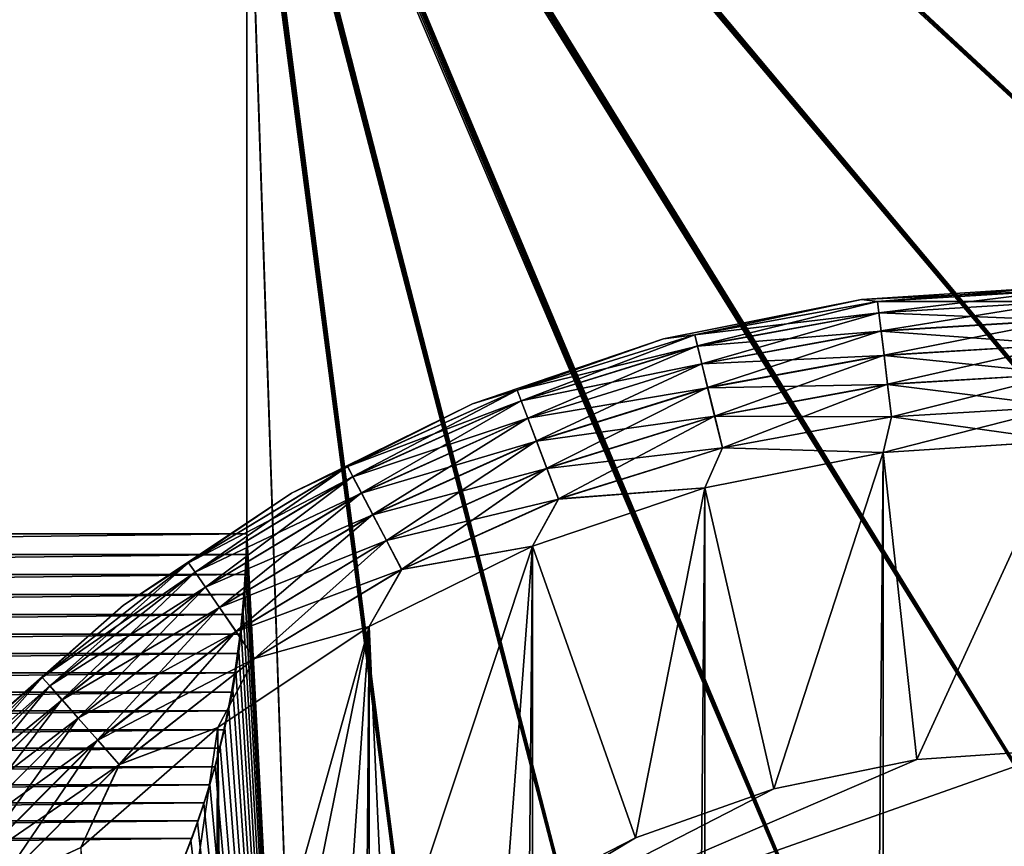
# Model space of a CAD drawing. Header units: metres. Extents: x -205 to 205, y -104 to 104.
# Tile 370 of 656: x -192.36 to -185.98, y 61.02 to 66.37. Entities that reach past the tile are written whole.
import ezdxf

# ---------------------------------------------------------------- set-up
doc = ezdxf.new("R2010")
doc.units = ezdxf.units.M
doc.layers.add('solid_01_2-CONSUMER_EHM_BOX_SW0001', color=7, linetype='CONTINUOUS')

msp = doc.modelspace()

# ---------------------------------------------------------------- linework, layer by layer
at = {"layer": 'solid_01_2-CONSUMER_EHM_BOX_SW0001'}
for points in [[(-200.010849, -74.958488), (-200.010773, 75.041512), (-0.010778, 75.04142)], [(-0.010849, -74.95858), (-200.010849, -74.958488), (-0.010778, 75.04142)], [(-172.720612, 62.028595, 1.5), (-193.900757, 73.017731, 1.5), (-193.7957, 72.961517, 1.5)], [(-172.720612, 62.028595, 1.5), (-171.380234, 66.541504, 1.5), (-193.900757, 73.017731, 1.5)], [(-172.720612, 62.028595, 1.5), (-193.7957, 72.961517, 1.5), (-193.691803, 72.902733, 1.5)], [(-174.780563, 62.172333, 1.5), (-193.691803, 72.902733, 1.5), (-193.589203, 72.841545, 1.5)], [(-174.780563, 62.172333, 1.5), (-172.720612, 62.028595, 1.5), (-193.691803, 72.902733, 1.5)], [(-174.780563, 62.172333, 1.5), (-193.589203, 72.841545, 1.5), (-193.488007, 72.778145, 1.5)], [(-176.843536, 62.080746, 1.5), (-193.488007, 72.778145, 1.5), (-193.388336, 72.712708, 1.5)], [(-176.843536, 62.080746, 1.5), (-174.780563, 62.172333, 1.5), (-193.488007, 72.778145, 1.5)], [(-176.843536, 62.080746, 1.5), (-193.388336, 72.712708, 1.5), (-193.290314, 72.645401, 1.5)], [(-176.843536, 62.080746, 1.5), (-193.290314, 72.645401, 1.5), (-193.194061, 72.576416, 1.5)], [(-176.843536, 62.080746, 1.5), (-193.194061, 72.576416, 1.5), (-193.099701, 72.50592, 1.5)], [(-178.890884, 61.752747, 1.5), (-193.099701, 72.50592, 1.5), (-193.00737, 72.434097, 1.5)], [(-178.890884, 61.752747, 1.5), (-176.843536, 62.080746, 1.5), (-193.099701, 72.50592, 1.5)], [(-178.890884, 61.752747, 1.5), (-193.00737, 72.434097, 1.5), (-192.91716, 72.361122, 1.5)], [(-178.890884, 61.752747, 1.5), (-192.91716, 72.361122, 1.5), (-192.829208, 72.287178, 1.5)], [(-178.890884, 61.752747, 1.5), (-192.829208, 72.287178, 1.5), (-192.743393, 72.211899, 1.5)], [(-178.890884, 61.752747, 1.5), (-192.743393, 72.211899, 1.5), (-192.659515, 72.134872, 1.5)], [(-180.879166, 61.198059, 1.5), (-192.659515, 72.134872, 1.5), (-192.564102, 72.042969, 1.5)], [(-180.879166, 61.198059, 1.5), (-178.890884, 61.752747, 1.5), (-192.659515, 72.134872, 1.5)], [(-180.879166, 61.198059, 1.5), (-192.564102, 72.042969, 1.5), (-192.471313, 71.949013, 1.5)], [(-180.879166, 61.198059, 1.5), (-192.471313, 71.949013, 1.5), (-192.381165, 71.853188, 1.5)], [(-180.879166, 61.198059, 1.5), (-192.381165, 71.853188, 1.5), (-192.293655, 71.755669, 1.5)], [(-180.879166, 61.198059, 1.5), (-192.293655, 71.755669, 1.5), (-192.208755, 71.656624, 1.5)], [(-182.791824, 60.41951, 1.5), (-192.208755, 71.656624, 1.5), (-192.126495, 71.556236, 1.5)], [(-182.791824, 60.41951, 1.5), (-180.879166, 61.198059, 1.5), (-192.208755, 71.656624, 1.5)], [(-182.791824, 60.41951, 1.5), (-192.126495, 71.556236, 1.5), (-192.046875, 71.454681, 1.5)], [(-182.791824, 60.41951, 1.5), (-192.046875, 71.454681, 1.5), (-191.969879, 71.352081, 1.5)], [(-182.791824, 60.41951, 1.5), (-191.969879, 71.352081, 1.5), (-191.895508, 71.247948, 1.5)], [(-182.791824, 60.41951, 1.5), (-191.895508, 71.247948, 1.5), (-191.823761, 71.142159, 1.5)], [(-182.791824, 60.41951, 1.5), (-191.823761, 71.142159, 1.5), (-191.754654, 71.034843, 1.5)], [(-184.602142, 59.428108, 1.5), (-191.754654, 71.034843, 1.5), (-191.688187, 70.926125, 1.5)], [(-184.602142, 59.428108, 1.5), (-182.791824, 60.41951, 1.5), (-191.754654, 71.034843, 1.5)], [(-184.602142, 59.428108, 1.5), (-191.688187, 70.926125, 1.5), (-191.624344, 70.816132, 1.5)], [(-184.602142, 59.428108, 1.5), (-191.624344, 70.816132, 1.5), (-191.563126, 70.704979, 1.5)], [(-184.602142, 59.428108, 1.5), (-191.563126, 70.704979, 1.5), (-191.504532, 70.592789, 1.5)], [(-184.602142, 59.428108, 1.5), (-191.504532, 70.592789, 1.5), (-191.448578, 70.479698, 1.5)], [(-184.602142, 59.428108, 1.5), (-191.448578, 70.479698, 1.5), (-191.395248, 70.365829, 1.5)], [(-184.602142, 59.428108, 1.5), (-191.395248, 70.365829, 1.5), (-191.344513, 70.251022, 1.5)], [(-186.298172, 58.231827, 1.5), (-191.344513, 70.251022, 1.5), (-191.296326, 70.134949, 1.5)], [(-186.298172, 58.231827, 1.5), (-184.602142, 59.428108, 1.5), (-191.344513, 70.251022, 1.5)], [(-186.298172, 58.231827, 1.5), (-191.296326, 70.134949, 1.5), (-191.250717, 70.017693, 1.5)], [(-186.298172, 58.231827, 1.5), (-191.250717, 70.017693, 1.5), (-191.207748, 69.899384, 1.5)], [(-186.298172, 58.231827, 1.5), (-191.207748, 69.899384, 1.5), (-191.167419, 69.780113, 1.5)], [(-186.298172, 58.231827, 1.5), (-191.167419, 69.780113, 1.5), (-191.129776, 69.660011, 1.5)], [(-186.298172, 58.231827, 1.5), (-191.129776, 69.660011, 1.5), (-191.094864, 69.539169, 1.5)], [(-186.298172, 58.231827, 1.5), (-191.094864, 69.539169, 1.5), (-191.062698, 69.417717, 1.5)], [(-187.836258, 56.858681, 1.5), (-191.062698, 69.417717, 1.5), (-191.03334, 69.295746, 1.5)], [(-187.836258, 56.858681, 1.5), (-186.298172, 58.231827, 1.5), (-191.062698, 69.417717, 1.5)], [(-187.836258, 56.858681, 1.5), (-191.03334, 69.295746, 1.5), (-191.006805, 69.173347, 1.5)], [(-187.836258, 56.858681, 1.5), (-191.006805, 69.173347, 1.5), (-190.983017, 69.050323, 1.5)], [(-187.836258, 56.858681, 1.5), (-190.983017, 69.050323, 1.5), (-190.96196, 68.926613, 1.5)], [(-187.836258, 56.858681, 1.5), (-190.96196, 68.926613, 1.5), (-190.943665, 68.802216, 1.5)], [(-189.208328, 55.319824, 1.5), (-190.943665, 68.802216, 1.5), (-190.928085, 68.677139, 1.5)], [(-189.208328, 55.319824, 1.5), (-187.836258, 56.858681, 1.5), (-190.943665, 68.802216, 1.5)], [(-189.208328, 55.319824, 1.5), (-190.928085, 68.677139, 1.5), (-190.915268, 68.551384, 1.5)], [(-189.208328, 55.319824, 1.5), (-190.915268, 68.551384, 1.5), (-190.905167, 68.424934, 1.5)], [(-189.208328, 55.319824, 1.5), (-190.905167, 68.424934, 1.5), (-190.897827, 68.297813, 1.5)], [(-189.208328, 55.319824, 1.5), (-190.897827, 68.297813, 1.5), (-190.893204, 68.169998, 1.5)], [(-190.403244, 53.62352, 1.5), (-190.893204, 68.169998, 1.5), (-190.891342, 68.041512, 1.5)], [(-190.403244, 53.62352, 1.5), (-189.208328, 55.319824, 1.5), (-190.893204, 68.169998, 1.5)], [(-190.891342, 63.041508, 1.571667), (-190.891342, 68.041512, 1.571667), (-202.130234, 63.041515, 1.571667)], [(-202.130234, 63.041515, 1.571667), (-190.891342, 68.041512, 1.571667), (-202.130234, 68.041512, 1.571667)], [(-190.403244, 53.62352, 1.5), (-190.891342, 68.041512, 1.5), (-190.891342, 63.041508, 1.5)], [(-190.891342, 63.041508, 1.571667), (-190.891342, 63.041508, 1.5), (-190.891342, 68.041512, 1.5)], [(-190.891342, 63.041508, 1.571667), (-190.891342, 68.041512, 1.5), (-190.891342, 68.041512, 1.571667)], [(-186.907669, 64.559944, 70), (-185.602402, 64.645401, 74), (-185.602402, 64.645401, 70)], [(-186.907669, 64.559944, 74), (-185.602402, 64.620331, 74.222519), (-185.602402, 64.645401, 74)], [(-186.907669, 64.559944, 70), (-186.907669, 64.559944, 74), (-185.602402, 64.645401, 74)], [(-186.907669, 64.559944, 70), (-185.602402, 64.645401, 70), (-186.804779, 64.547935, 69.778572)], [(-186.804779, 64.547935, 69.778572), (-185.602402, 64.645401, 70), (-185.602402, 64.620583, 69.778572)], [(-186.907669, 64.559944, 74), (-186.804749, 64.547691, 74.222519), (-185.602402, 64.620331, 74.222519)], [(-186.804779, 64.547935, 69.778572), (-185.602402, 64.620583, 69.778572), (-186.795883, 64.474655, 69.566925)], [(-186.804749, 64.547691, 74.222519), (-185.602402, 64.546272, 74.43409), (-185.602402, 64.620331, 74.222519)], [(-185.602402, 64.620583, 69.778572), (-185.602402, 64.546761, 69.566925), (-186.795883, 64.474655, 69.566925)], [(-186.907669, 64.559944, 74), (-188.190613, 64.304848, 74), (-187.989578, 64.33065, 74.222519)], [(-188.190613, 64.304848, 70), (-188.190613, 64.304848, 74), (-186.907669, 64.559944, 74)], [(-188.190613, 64.304848, 70), (-186.907669, 64.559944, 74), (-186.907669, 64.559944, 70)], [(-188.190613, 64.304848, 70), (-186.907669, 64.559944, 70), (-187.989639, 64.330887, 69.778572)], [(-186.907669, 64.559944, 70), (-186.804779, 64.547935, 69.778572), (-187.989639, 64.330887, 69.778572)], [(-187.989639, 64.330887, 69.778572), (-186.804779, 64.547935, 69.778572), (-187.971985, 64.259216, 69.566925)], [(-186.907669, 64.559944, 74), (-187.989578, 64.33065, 74.222519), (-186.804749, 64.547691, 74.222519)], [(-186.795837, 64.474174, 74.43409), (-186.804749, 64.547691, 74.222519), (-187.989578, 64.33065, 74.222519)], [(-186.804779, 64.547935, 69.778572), (-186.795883, 64.474655, 69.566925), (-187.971985, 64.259216, 69.566925)], [(-186.795837, 64.474174, 74.43409), (-185.602402, 64.546272, 74.43409), (-186.804749, 64.547691, 74.222519)], [(-186.795883, 64.474655, 69.566925), (-185.602402, 64.546761, 69.566925), (-186.78154, 64.356415, 69.377037)], [(-186.795837, 64.474174, 74.43409), (-185.602417, 64.426956, 74.62384), (-185.602402, 64.546272, 74.43409)], [(-185.602402, 64.546761, 69.566925), (-185.602417, 64.42765, 69.377037), (-186.78154, 64.356415, 69.377037)], [(-187.971863, 64.258743, 74.43409), (-186.795837, 64.474174, 74.43409), (-187.989578, 64.33065, 74.222519)], [(-187.971985, 64.259216, 69.566925), (-186.795883, 64.474655, 69.566925), (-187.943481, 64.14357, 69.377037)], [(-186.781464, 64.355721, 74.62384), (-186.795837, 64.474174, 74.43409), (-187.971863, 64.258743, 74.43409)], [(-186.795883, 64.474655, 69.566925), (-186.78154, 64.356415, 69.377037), (-187.943481, 64.14357, 69.377037)], [(-186.781464, 64.355721, 74.62384), (-185.602417, 64.426956, 74.62384), (-186.795837, 64.474174, 74.43409)], [(-186.78154, 64.356415, 69.377037), (-185.602417, 64.42765, 69.377037), (-186.762466, 64.199158, 69.218445)], [(-186.781464, 64.355721, 74.62384), (-185.602432, 64.268364, 74.782249), (-185.602417, 64.426956, 74.62384)], [(-185.602417, 64.42765, 69.377037), (-185.602432, 64.269241, 69.218445), (-186.762466, 64.199158, 69.218445)], [(-189.139694, 63.97261, 69.778572), (-187.989639, 64.330887, 69.778572), (-189.113525, 63.903584, 69.566925)], [(-188.190613, 64.304848, 70), (-187.989639, 64.330887, 69.778572), (-189.139694, 63.97261, 69.778572)], [(-188.190613, 64.304848, 74), (-189.139603, 63.972374, 74.222519), (-187.989578, 64.33065, 74.222519)], [(-187.971863, 64.258743, 74.43409), (-187.989578, 64.33065, 74.222519), (-189.139603, 63.972374, 74.222519)], [(-187.989639, 64.330887, 69.778572), (-187.971985, 64.259216, 69.566925), (-189.113525, 63.903584, 69.566925)], [(-187.943314, 64.142891, 74.62384), (-186.781464, 64.355721, 74.62384), (-187.971863, 64.258743, 74.43409)], [(-187.943481, 64.14357, 69.377037), (-186.78154, 64.356415, 69.377037), (-187.905579, 63.989758, 69.218445)], [(-186.76236, 64.198288, 74.782249), (-186.781464, 64.355721, 74.62384), (-187.943314, 64.142891, 74.62384)], [(-186.78154, 64.356415, 69.377037), (-186.762466, 64.199158, 69.218445), (-187.905579, 63.989758, 69.218445)], [(-186.76236, 64.198288, 74.782249), (-185.602432, 64.268364, 74.782249), (-186.781464, 64.355721, 74.62384)], [(-188.190613, 64.304848, 74), (-189.429291, 63.884472, 74), (-189.139603, 63.972374, 74.222519)], [(-189.429291, 63.884472, 70), (-189.429291, 63.884472, 74), (-188.190613, 64.304848, 74)], [(-189.429291, 63.884472, 70), (-188.190613, 64.304848, 74), (-188.190613, 64.304848, 70)], [(-189.429291, 63.884472, 70), (-188.190613, 64.304848, 70), (-189.139694, 63.97261, 69.778572)], [(-189.113358, 63.90313, 74.43409), (-187.971863, 64.258743, 74.43409), (-189.139603, 63.972374, 74.222519)], [(-189.113525, 63.903584, 69.566925), (-187.971985, 64.259216, 69.566925), (-189.071304, 63.792213, 69.377037)], [(-187.943314, 64.142891, 74.62384), (-187.971863, 64.258743, 74.43409), (-189.113358, 63.90313, 74.43409)], [(-187.971985, 64.259216, 69.566925), (-187.943481, 64.14357, 69.377037), (-189.071304, 63.792213, 69.377037)], [(-186.762466, 64.199158, 69.218445), (-185.602432, 64.269241, 69.218445), (-186.739594, 64.010788, 69.099129)], [(-186.76236, 64.198288, 74.782249), (-185.602448, 64.078476, 74.90136), (-185.602432, 64.268364, 74.782249)], [(-185.602432, 64.269241, 69.218445), (-185.602448, 64.079491, 69.099129), (-186.739594, 64.010788, 69.099129)], [(-187.90538, 63.988907, 74.782249), (-186.76236, 64.198288, 74.782249), (-187.943314, 64.142891, 74.62384)], [(-187.905579, 63.989758, 69.218445), (-186.762466, 64.199158, 69.218445), (-187.860184, 63.805511, 69.099129)], [(-186.739471, 64.009781, 74.90136), (-186.76236, 64.198288, 74.782249), (-187.90538, 63.988907, 74.782249)], [(-186.762466, 64.199158, 69.218445), (-186.739594, 64.010788, 69.099129), (-187.860184, 63.805511, 69.099129)], [(-186.739471, 64.009781, 74.90136), (-185.602448, 64.078476, 74.90136), (-186.76236, 64.198288, 74.782249)], [(-189.071045, 63.791561, 74.62384), (-187.943314, 64.142891, 74.62384), (-189.113358, 63.90313, 74.43409)], [(-189.071304, 63.792213, 69.377037), (-187.943481, 64.14357, 69.377037), (-189.015137, 63.644096, 69.218445)], [(-187.90538, 63.988907, 74.782249), (-187.943314, 64.142891, 74.62384), (-189.071045, 63.791561, 74.62384)], [(-187.943481, 64.14357, 69.377037), (-187.905579, 63.989758, 69.218445), (-189.015137, 63.644096, 69.218445)], [(-186.739594, 64.010788, 69.099129), (-185.602448, 64.079491, 69.099129), (-186.714111, 63.800762, 69.02507)], [(-186.739471, 64.009781, 74.90136), (-185.602463, 63.866829, 74.975174), (-185.602448, 64.078476, 74.90136)], [(-185.602448, 64.079491, 69.099129), (-185.602463, 63.867924, 69.02507), (-186.714111, 63.800762, 69.02507)], [(-187.85994, 63.804531, 74.90136), (-186.739471, 64.009781, 74.90136), (-187.90538, 63.988907, 74.782249)], [(-187.860184, 63.805511, 69.099129), (-186.739594, 64.010788, 69.099129), (-187.80957, 63.60009, 69.02507)], [(-186.713989, 63.799675, 74.975174), (-186.739471, 64.009781, 74.90136), (-187.85994, 63.804531, 74.90136)], [(-186.739594, 64.010788, 69.099129), (-186.714111, 63.800762, 69.02507), (-187.80957, 63.60009, 69.02507)], [(-186.713989, 63.799675, 74.975174), (-185.602463, 63.866829, 74.975174), (-186.739471, 64.009781, 74.90136)], [(-190.238174, 63.478317, 69.778572), (-189.139694, 63.97261, 69.778572), (-190.203888, 63.412949, 69.566925)], [(-189.429291, 63.884472, 70), (-189.139694, 63.97261, 69.778572), (-190.238174, 63.478317, 69.778572)], [(-189.429291, 63.884472, 74), (-190.238068, 63.478096, 74.222519), (-189.139603, 63.972374, 74.222519)], [(-189.113358, 63.90313, 74.43409), (-189.139603, 63.972374, 74.222519), (-190.238068, 63.478096, 74.222519)], [(-189.139694, 63.97261, 69.778572), (-189.113525, 63.903584, 69.566925), (-190.203888, 63.412949, 69.566925)], [(-189.014816, 63.643272, 74.782249), (-187.90538, 63.988907, 74.782249), (-189.071045, 63.791561, 74.62384)], [(-189.015137, 63.644096, 69.218445), (-187.905579, 63.989758, 69.218445), (-188.947861, 63.466667, 69.099129)], [(-187.85994, 63.804531, 74.90136), (-187.90538, 63.988907, 74.782249), (-189.014816, 63.643272, 74.782249)], [(-187.905579, 63.989758, 69.218445), (-187.860184, 63.805511, 69.099129), (-188.947861, 63.466667, 69.099129)], [(-189.429291, 63.884472, 74), (-190.602493, 63.306015, 74), (-190.238068, 63.478096, 74.222519)], [(-190.602493, 63.306015, 70), (-190.602493, 63.306015, 74), (-189.429291, 63.884472, 74)], [(-190.602493, 63.306015, 70), (-189.429291, 63.884472, 74), (-189.429291, 63.884472, 70)], [(-190.602493, 63.306015, 70), (-189.429291, 63.884472, 70), (-190.238174, 63.478317, 69.778572)], [(-190.203659, 63.412518, 74.43409), (-189.113358, 63.90313, 74.43409), (-190.238068, 63.478096, 74.222519)], [(-190.203888, 63.412949, 69.566925), (-189.113525, 63.903584, 69.566925), (-190.148529, 63.307484, 69.377037)], [(-189.071045, 63.791561, 74.62384), (-189.113358, 63.90313, 74.43409), (-190.203659, 63.412518, 74.43409)], [(-189.113525, 63.903584, 69.566925), (-189.071304, 63.792213, 69.377037), (-190.148529, 63.307484, 69.377037)], [(-185.602463, 63.867924, 69.02507), (-185.602478, 63.645401, 69), (-186.76796, 63.569702, 69)], [(-186.714111, 63.800762, 69.02507), (-185.602463, 63.867924, 69.02507), (-186.76796, 63.569702, 69)], [(-186.713989, 63.799675, 74.975174), (-185.602478, 63.645401, 75), (-185.602463, 63.866829, 74.975174)], [(-188.947495, 63.465721, 74.90136), (-187.85994, 63.804531, 74.90136), (-189.014816, 63.643272, 74.782249)], [(-188.947861, 63.466667, 69.099129), (-187.860184, 63.805511, 69.099129), (-188.872849, 63.268845, 69.02507)], [(-187.809311, 63.59903, 74.975174), (-187.85994, 63.804531, 74.90136), (-188.947495, 63.465721, 74.90136)], [(-187.860184, 63.805511, 69.099129), (-187.80957, 63.60009, 69.02507), (-188.872849, 63.268845, 69.02507)], [(-187.809311, 63.59903, 74.975174), (-186.713989, 63.799675, 74.975174), (-187.85994, 63.804531, 74.90136)], [(-187.80957, 63.60009, 69.02507), (-186.714111, 63.800762, 69.02507), (-186.76796, 63.569702, 69)], [(-187.809311, 63.59903, 74.975174), (-186.76796, 63.569702, 75), (-186.713989, 63.799675, 74.975174)], [(-186.713989, 63.799675, 74.975174), (-186.76796, 63.569702, 75), (-185.602478, 63.645401, 75)], [(-190.148209, 63.306862, 74.62384), (-189.071045, 63.791561, 74.62384), (-190.203659, 63.412518, 74.43409)], [(-190.148529, 63.307484, 69.377037), (-189.071304, 63.792213, 69.377037), (-190.074936, 63.16721, 69.218445)], [(-189.014816, 63.643272, 74.782249), (-189.071045, 63.791561, 74.62384), (-190.148209, 63.306862, 74.62384)], [(-189.071304, 63.792213, 69.377037), (-189.015137, 63.644096, 69.218445), (-190.074936, 63.16721, 69.218445)], [(-190.074524, 63.166435, 74.782249), (-189.014816, 63.643272, 74.782249), (-190.148209, 63.306862, 74.62384)], [(-190.074936, 63.16721, 69.218445), (-189.015137, 63.644096, 69.218445), (-189.986755, 62.999184, 69.099129)], [(-188.947495, 63.465721, 74.90136), (-189.014816, 63.643272, 74.782249), (-190.074524, 63.166435, 74.782249)], [(-189.015137, 63.644096, 69.218445), (-188.947861, 63.466667, 69.099129), (-189.986755, 62.999184, 69.099129)], [(-186.781616, -63.469616, 75), (-185.602478, 63.645401, 75), (-186.76796, 63.569702, 75)], [(-186.781616, -63.469616, 75), (-185.61615, -63.545567, 75), (-185.602478, 63.645401, 75)], [(-186.549149, 61.581181, 69), (-186.76796, 63.569702, 69), (-185.602478, 63.645401, 69)], [(-185.602615, 61.645401, 69), (-186.549149, 61.581181, 69), (-185.602478, 63.645401, 69)], [(-188.872467, 63.267822, 74.975174), (-187.809311, 63.59903, 74.975174), (-188.947495, 63.465721, 74.90136)], [(-188.872849, 63.268845, 69.02507), (-187.80957, 63.60009, 69.02507), (-187.922989, 63.341278, 69)], [(-188.872467, 63.267822, 74.975174), (-187.922989, 63.341274, 75), (-187.809311, 63.59903, 74.975174)], [(-187.936584, -63.24094, 75), (-186.76796, 63.569702, 75), (-187.922989, 63.341274, 75)], [(-187.936584, -63.24094, 75), (-186.781616, -63.469616, 75), (-186.76796, 63.569702, 75)], [(-187.80957, 63.60009, 69.02507), (-186.76796, 63.569702, 69), (-187.922989, 63.341278, 69)], [(-187.809311, 63.59903, 74.975174), (-187.922989, 63.341274, 75), (-186.76796, 63.569702, 75)], [(-187.477676, 61.389736, 69), (-187.922989, 63.341278, 69), (-186.76796, 63.569702, 69)], [(-186.549149, 61.581181, 69), (-187.477676, 61.389736, 69), (-186.76796, 63.569702, 69)], [(-191.269073, 62.855217, 69.778572), (-190.238174, 63.478317, 69.778572), (-191.227142, 62.794464, 69.566925)], [(-190.602493, 63.306015, 70), (-190.238174, 63.478317, 69.778572), (-191.269073, 62.855217, 69.778572)], [(-190.602493, 63.306015, 74), (-191.268936, 62.855015, 74.222519), (-190.238068, 63.478096, 74.222519)], [(-190.203659, 63.412518, 74.43409), (-190.238068, 63.478096, 74.222519), (-191.268936, 62.855015, 74.222519)], [(-190.238174, 63.478317, 69.778572), (-190.203888, 63.412949, 69.566925), (-191.227142, 62.794464, 69.566925)], [(-189.986282, 62.998291, 74.90136), (-188.947495, 63.465721, 74.90136), (-190.074524, 63.166435, 74.782249)], [(-189.986755, 62.999184, 69.099129), (-188.947861, 63.466667, 69.099129), (-189.888458, 62.811848, 69.02507)], [(-188.872467, 63.267822, 74.975174), (-188.947495, 63.465721, 74.90136), (-189.986282, 62.998291, 74.90136)], [(-188.947861, 63.466667, 69.099129), (-188.872849, 63.268845, 69.02507), (-189.888458, 62.811848, 69.02507)], [(-191.226868, 62.794064, 74.43409), (-190.203659, 63.412518, 74.43409), (-191.268936, 62.855015, 74.222519)], [(-191.227142, 62.794464, 69.566925), (-190.203888, 63.412949, 69.566925), (-191.1595, 62.696438, 69.377037)], [(-190.148209, 63.306862, 74.62384), (-190.203659, 63.412518, 74.43409), (-191.226868, 62.794064, 74.43409)], [(-190.203888, 63.412949, 69.566925), (-190.148529, 63.307484, 69.377037), (-191.1595, 62.696438, 69.377037)], [(-190.602493, 63.306015, 74), (-191.69017, 62.579372, 74), (-191.268936, 62.855015, 74.222519)], [(-191.69017, 62.579372, 70), (-191.69017, 62.579372, 74), (-190.602493, 63.306015, 74)], [(-191.69017, 62.579372, 70), (-190.602493, 63.306015, 74), (-190.602493, 63.306015, 70)], [(-191.69017, 62.579372, 70), (-190.602493, 63.306015, 70), (-191.269073, 62.855217, 69.778572)], [(-191.159103, 62.695862, 74.62384), (-190.148209, 63.306862, 74.62384), (-191.226868, 62.794064, 74.43409)], [(-191.1595, 62.696438, 69.377037), (-190.148529, 63.307484, 69.377037), (-191.069519, 62.566059, 69.218445)], [(-190.074524, 63.166435, 74.782249), (-190.148209, 63.306862, 74.62384), (-191.159103, 62.695862, 74.62384)], [(-190.148529, 63.307484, 69.377037), (-190.074936, 63.16721, 69.218445), (-191.069519, 62.566059, 69.218445)], [(-189.054794, -62.862228, 75), (-187.922989, 63.341274, 75), (-189.041275, 62.962803, 75)], [(-189.054794, -62.862228, 75), (-187.936584, -63.24094, 75), (-187.922989, 63.341274, 75)], [(-188.872467, 63.267822, 74.975174), (-189.041275, 62.962803, 75), (-187.922989, 63.341274, 75)], [(-188.372849, 61.074131, 69), (-189.04126, 62.962803, 69), (-187.922989, 63.341278, 69)], [(-188.872849, 63.268845, 69.02507), (-187.922989, 63.341278, 69), (-189.04126, 62.962803, 69)], [(-187.477676, 61.389736, 69), (-188.372849, 61.074131, 69), (-187.922989, 63.341278, 69)], [(-189.887939, 62.810879, 74.975174), (-188.872467, 63.267822, 74.975174), (-189.986282, 62.998291, 74.90136)], [(-189.888458, 62.811848, 69.02507), (-188.872849, 63.268845, 69.02507), (-189.04126, 62.962803, 69)], [(-189.887939, 62.810879, 74.975174), (-189.041275, 62.962803, 75), (-188.872467, 63.267822, 74.975174)], [(-191.069016, 62.565338, 74.782249), (-190.074524, 63.166435, 74.782249), (-191.159103, 62.695862, 74.62384)], [(-191.069519, 62.566059, 69.218445), (-190.074936, 63.16721, 69.218445), (-190.961731, 62.409889, 69.099129)], [(-189.986282, 62.998291, 74.90136), (-190.074524, 63.166435, 74.782249), (-191.069016, 62.565338, 74.782249)], [(-190.074936, 63.16721, 69.218445), (-189.986755, 62.999184, 69.099129), (-190.961731, 62.409889, 69.099129)], [(-190.891342, 63.041508, 1.571667), (-202.130234, 63.041515, 1.571667), (-202.126373, 62.909405, 1.571667)], [(-190.891342, 63.041508, 1.571667), (-202.126373, 62.909405, 1.571667), (-190.895203, 62.909401, 1.571667)], [(-190.895203, 62.909401, 1.571667), (-190.893051, 62.913189, 1.5), (-190.891342, 63.041508, 1.5)], [(-190.891342, 63.041508, 1.571667), (-190.895203, 62.909401, 1.571667), (-190.891342, 63.041508, 1.5)], [(-190.403244, 53.62352, 1.5), (-190.891342, 63.041508, 1.5), (-190.893051, 62.913189, 1.5)], [(-190.961166, 62.409054, 74.90136), (-189.986282, 62.998291, 74.90136), (-191.069016, 62.565338, 74.782249)], [(-190.961731, 62.409889, 69.099129), (-189.986755, 62.999184, 69.099129), (-190.841568, 62.235764, 69.02507)], [(-189.887939, 62.810879, 74.975174), (-189.986282, 62.998291, 74.90136), (-190.961166, 62.409054, 74.90136)], [(-189.986755, 62.999184, 69.099129), (-189.888458, 62.811848, 69.02507), (-190.841568, 62.235764, 69.02507)], [(-190.895203, 62.909401, 1.571667), (-202.126373, 62.909405, 1.571667), (-202.120041, 62.778473, 1.571667)], [(-190.895203, 62.909401, 1.571667), (-202.120041, 62.778473, 1.571667), (-190.90152, 62.778469, 1.571667)], [(-190.895203, 62.909401, 1.571667), (-190.90152, 62.778469, 1.571667), (-190.897552, 62.785469, 1.5)], [(-190.403244, 53.62352, 1.5), (-190.893051, 62.913189, 1.5), (-190.897552, 62.785469, 1.5)], [(-190.895203, 62.909401, 1.571667), (-190.897552, 62.785469, 1.5), (-190.893051, 62.913189, 1.5)], [(-190.112442, -62.34119, 75), (-189.041275, 62.962803, 75), (-190.09903, 62.441994, 75)], [(-190.112442, -62.34119, 75), (-189.054794, -62.862228, 75), (-189.041275, 62.962803, 75)], [(-189.887939, 62.810879, 74.975174), (-190.09903, 62.441994, 75), (-189.041275, 62.962803, 75)], [(-190.09903, 62.441994, 69), (-189.04126, 62.962803, 69), (-189.993652, 60.097301, 69)], [(-189.888458, 62.811848, 69.02507), (-189.04126, 62.962803, 69), (-190.09903, 62.441994, 69)], [(-189.216141, 60.640907, 69), (-189.993652, 60.097301, 69), (-189.04126, 62.962803, 69)], [(-188.372849, 61.074131, 69), (-189.216141, 60.640907, 69), (-189.04126, 62.962803, 69)], [(-192.217346, 62.112404, 69.778572), (-191.269073, 62.855217, 69.778572), (-192.168396, 62.057148, 69.566925)], [(-191.69017, 62.579372, 70), (-191.269073, 62.855217, 69.778572), (-192.217346, 62.112404, 69.778572)], [(-191.69017, 62.579372, 74), (-192.217178, 62.112217, 74.222519), (-191.268936, 62.855015, 74.222519)], [(-191.226868, 62.794064, 74.43409), (-191.268936, 62.855015, 74.222519), (-192.217178, 62.112217, 74.222519)], [(-191.269073, 62.855217, 69.778572), (-191.227142, 62.794464, 69.566925), (-192.168396, 62.057148, 69.566925)], [(-190.90152, 62.778469, 1.571667), (-202.120041, 62.778473, 1.571667), (-202.111267, 62.648724, 1.571667)], [(-190.90152, 62.778469, 1.571667), (-202.111267, 62.648724, 1.571667), (-190.910294, 62.648716, 1.571667)], [(-192.168076, 62.056782, 74.43409), (-191.226868, 62.794064, 74.43409), (-192.217178, 62.112217, 74.222519)], [(-192.168396, 62.057148, 69.566925), (-191.227142, 62.794464, 69.566925), (-192.089432, 61.967987, 69.377037)], [(-191.159103, 62.695862, 74.62384), (-191.226868, 62.794064, 74.43409), (-192.168076, 62.056782, 74.43409)], [(-191.227142, 62.794464, 69.566925), (-191.1595, 62.696438, 69.377037), (-192.089432, 61.967987, 69.377037)], [(-190.840942, 62.234863, 74.975174), (-189.887939, 62.810879, 74.975174), (-190.961166, 62.409054, 74.90136)], [(-190.90152, 62.778469, 1.571667), (-190.910294, 62.648716, 1.571667), (-190.904831, 62.658348, 1.5)], [(-190.403244, 53.62352, 1.5), (-190.897552, 62.785469, 1.5), (-190.904831, 62.658348, 1.5)], [(-190.90152, 62.778469, 1.571667), (-190.904831, 62.658348, 1.5), (-190.897552, 62.785469, 1.5)], [(-190.841568, 62.235764, 69.02507), (-189.888458, 62.811848, 69.02507), (-190.09903, 62.441994, 69)], [(-190.840942, 62.234863, 74.975174), (-190.09903, 62.441994, 75), (-189.887939, 62.810879, 74.975174)], [(-192.088959, 61.967464, 74.62384), (-191.159103, 62.695862, 74.62384), (-192.168076, 62.056782, 74.43409)], [(-192.089432, 61.967987, 69.377037), (-191.1595, 62.696438, 69.377037), (-191.98439, 61.849407, 69.218445)], [(-191.069016, 62.565338, 74.782249), (-191.159103, 62.695862, 74.62384), (-192.088959, 61.967464, 74.62384)], [(-191.1595, 62.696438, 69.377037), (-191.069519, 62.566059, 69.218445), (-191.98439, 61.849407, 69.218445)], [(-190.403244, 53.62352, 1.5), (-190.904831, 62.658348, 1.5), (-190.914902, 62.531826, 1.5)], [(-190.910294, 62.648716, 1.571667), (-190.914902, 62.531826, 1.5), (-190.904831, 62.658348, 1.5)], [(-190.910294, 62.648716, 1.571667), (-202.111267, 62.648724, 1.571667), (-202.100037, 62.520149, 1.571667)], [(-190.910294, 62.648716, 1.571667), (-202.100037, 62.520149, 1.571667), (-190.921524, 62.520145, 1.571667)], [(-190.910294, 62.648716, 1.571667), (-190.921524, 62.520145, 1.571667), (-190.914902, 62.531826, 1.5)], [(-191.69017, 62.579372, 74), (-192.673676, 61.716976, 74), (-192.217178, 62.112217, 74.222519)], [(-192.673676, 61.716976, 70), (-192.673676, 61.716976, 74), (-191.69017, 62.579372, 74)], [(-192.673676, 61.716976, 70), (-191.69017, 62.579372, 74), (-191.69017, 62.579372, 70)], [(-192.673676, 61.716976, 70), (-191.69017, 62.579372, 70), (-192.217346, 62.112404, 69.778572)], [(-191.98381, 61.848751, 74.782249), (-191.069016, 62.565338, 74.782249), (-192.088959, 61.967464, 74.62384)], [(-191.98439, 61.849407, 69.218445), (-191.069519, 62.566059, 69.218445), (-191.858566, 61.707367, 69.099129)], [(-190.961166, 62.409054, 74.90136), (-191.069016, 62.565338, 74.782249), (-191.98381, 61.848751, 74.782249)], [(-191.069519, 62.566059, 69.218445), (-190.961731, 62.409889, 69.099129), (-191.858566, 61.707367, 69.099129)], [(-190.403244, 53.62352, 1.5), (-190.914902, 62.531826, 1.5), (-190.927765, 62.405903, 1.5)], [(-190.921524, 62.520145, 1.571667), (-190.927765, 62.405903, 1.5), (-190.914902, 62.531826, 1.5)], [(-190.921524, 62.520145, 1.571667), (-202.100037, 62.520149, 1.571667), (-202.086349, 62.392757, 1.571667)], [(-190.921524, 62.520145, 1.571667), (-202.086349, 62.392757, 1.571667), (-190.935211, 62.392754, 1.571667)], [(-190.921524, 62.520145, 1.571667), (-190.935211, 62.392754, 1.571667), (-190.927765, 62.405903, 1.5)], [(-191.857895, 61.706608, 74.90136), (-190.961166, 62.409054, 74.90136), (-191.98381, 61.848751, 74.782249)], [(-191.858566, 61.707367, 69.099129), (-190.961731, 62.409889, 69.099129), (-191.718292, 61.548996, 69.02507)], [(-190.840942, 62.234863, 74.975174), (-190.961166, 62.409054, 74.90136), (-191.857895, 61.706608, 74.90136)], [(-190.961731, 62.409889, 69.099129), (-190.841568, 62.235764, 69.02507), (-191.718292, 61.548996, 69.02507)], [(-191.092758, -61.686474, 75), (-190.09903, 62.441994, 75), (-191.079498, 61.787487, 75)], [(-191.092758, -61.686474, 75), (-190.112442, -62.34119, 75), (-190.09903, 62.441994, 75)], [(-190.840942, 62.234863, 74.975174), (-191.079498, 61.787487, 75), (-190.09903, 62.441994, 75)], [(-191.054382, 59.03672, 69), (-191.079483, 61.787487, 69), (-190.09903, 62.441994, 69)], [(-190.841568, 62.235764, 69.02507), (-190.09903, 62.441994, 69), (-191.079483, 61.787487, 69)], [(-190.834854, 58.817146, 69), (-191.054382, 59.03672, 69), (-190.09903, 62.441994, 69)], [(-190.403244, 53.62352, 1.5), (-190.927765, 62.405903, 1.5), (-190.943405, 62.280579, 1.5)], [(-190.935211, 62.392754, 1.571667), (-190.943405, 62.280579, 1.5), (-190.927765, 62.405903, 1.5)], [(-190.310959, 59.35392, 69), (-190.834854, 58.817146, 69), (-190.09903, 62.441994, 69)], [(-190.310959, 59.35392, 69), (-190.09903, 62.441994, 69), (-189.993652, 60.097301, 69)], [(-190.935211, 62.392754, 1.571667), (-202.086349, 62.392757, 1.571667), (-202.070221, 62.266544, 1.571667)], [(-190.935211, 62.392754, 1.571667), (-202.070221, 62.266544, 1.571667), (-190.951355, 62.266537, 1.571667)], [(-190.935211, 62.392754, 1.571667), (-190.951355, 62.266537, 1.571667), (-190.943405, 62.280579, 1.5)], [(-190.403244, 53.62352, 1.5), (-190.943405, 62.280579, 1.5), (-190.961838, 62.155849, 1.5)], [(-190.951355, 62.266537, 1.571667), (-190.961838, 62.155849, 1.5), (-190.943405, 62.280579, 1.5)], [(-190.951355, 62.266537, 1.571667), (-202.070221, 62.266544, 1.571667), (-202.05162, 62.14151, 1.571667)], [(-190.951355, 62.266537, 1.571667), (-202.05162, 62.14151, 1.571667), (-190.969955, 62.141502, 1.571667)], [(-191.71756, 61.54818, 74.975174), (-190.840942, 62.234863, 74.975174), (-191.857895, 61.706608, 74.90136)], [(-191.718292, 61.548996, 69.02507), (-190.841568, 62.235764, 69.02507), (-191.079483, 61.787487, 69)], [(-191.71756, 61.54818, 74.975174), (-191.079498, 61.787487, 75), (-190.840942, 62.234863, 74.975174)], [(-190.951355, 62.266537, 1.571667), (-190.969955, 62.141502, 1.571667), (-190.961838, 62.155849, 1.5)], [(-190.969955, 62.141502, 1.571667), (-202.05162, 62.14151, 1.571667), (-202.030563, 62.017651, 1.571667)], [(-190.969955, 62.141502, 1.571667), (-202.030563, 62.017651, 1.571667), (-190.991013, 62.017647, 1.571667)], [(-190.969955, 62.141502, 1.571667), (-190.991013, 62.017647, 1.571667), (-190.983063, 62.031723, 1.5)], [(-190.403244, 53.62352, 1.5), (-190.961838, 62.155849, 1.5), (-190.983063, 62.031723, 1.5)], [(-190.969955, 62.141502, 1.571667), (-190.983063, 62.031723, 1.5), (-190.961838, 62.155849, 1.5)], [(-193.069168, 61.260704, 69.778572), (-192.217346, 62.112404, 69.778572), (-193.013916, 61.21175, 69.566925)], [(-192.673676, 61.716976, 70), (-192.217346, 62.112404, 69.778572), (-193.069168, 61.260704, 69.778572)], [(-192.673676, 61.716976, 74), (-193.068985, 61.26054, 74.222519), (-192.217178, 62.112217, 74.222519)], [(-192.168076, 62.056782, 74.43409), (-192.217178, 62.112217, 74.222519), (-193.068985, 61.26054, 74.222519)], [(-192.217346, 62.112404, 69.778572), (-192.168396, 62.057148, 69.566925), (-193.013916, 61.21175, 69.566925)], [(-190.991013, 62.017647, 1.571667), (-202.030563, 62.017651, 1.571667), (-202.00705, 61.894978, 1.571667)], [(-190.991013, 62.017647, 1.571667), (-202.00705, 61.894978, 1.571667), (-191.014526, 61.89497, 1.571667)], [(-193.01355, 61.211426, 74.43409), (-192.168076, 62.056782, 74.43409), (-193.068985, 61.26054, 74.222519)], [(-193.013916, 61.21175, 69.566925), (-192.168396, 62.057148, 69.566925), (-192.924774, 61.132759, 69.377037)], [(-192.088959, 61.967464, 74.62384), (-192.168076, 62.056782, 74.43409), (-193.01355, 61.211426, 74.43409)], [(-192.168396, 62.057148, 69.566925), (-192.089432, 61.967987, 69.377037), (-192.924774, 61.132759, 69.377037)], [(-190.991013, 62.017647, 1.571667), (-191.014526, 61.89497, 1.571667), (-191.007065, 61.908192, 1.5)], [(-190.403244, 53.62352, 1.5), (-190.983063, 62.031723, 1.5), (-191.007065, 61.908192, 1.5)], [(-190.991013, 62.017647, 1.571667), (-191.007065, 61.908192, 1.5), (-190.983063, 62.031723, 1.5)], [(-192.924255, 61.132298, 74.62384), (-192.088959, 61.967464, 74.62384), (-193.01355, 61.211426, 74.43409)], [(-192.924774, 61.132759, 69.377037), (-192.089432, 61.967987, 69.377037), (-192.806213, 61.027706, 69.218445)], [(-191.98381, 61.848751, 74.782249), (-192.088959, 61.967464, 74.62384), (-192.924255, 61.132298, 74.62384)], [(-192.089432, 61.967987, 69.377037), (-191.98439, 61.849407, 69.218445), (-192.806213, 61.027706, 69.218445)], [(-191.014526, 61.89497, 1.571667), (-202.00705, 61.894978, 1.571667), (-201.981079, 61.773479, 1.571667)], [(-191.014526, 61.89497, 1.571667), (-201.981079, 61.773479, 1.571667), (-191.040482, 61.773472, 1.571667)], [(-191.014526, 61.89497, 1.571667), (-191.040482, 61.773472, 1.571667), (-191.033859, 61.785198, 1.5)], [(-190.403244, 53.62352, 1.5), (-191.007065, 61.908192, 1.5), (-191.033859, 61.785198, 1.5)], [(-191.014526, 61.89497, 1.571667), (-191.033859, 61.785198, 1.5), (-191.007065, 61.908192, 1.5)], [(-192.805557, 61.027126, 74.782249), (-191.98381, 61.848751, 74.782249), (-192.924255, 61.132298, 74.62384)], [(-192.806213, 61.027706, 69.218445), (-191.98439, 61.849407, 69.218445), (-192.664185, 60.901867, 69.099129)], [(-191.857895, 61.706608, 74.90136), (-191.98381, 61.848751, 74.782249), (-192.805557, 61.027126, 74.782249)], [(-191.98439, 61.849407, 69.218445), (-191.858566, 61.707367, 69.099129), (-192.664185, 60.901867, 69.099129)], [(-191.040482, 61.773472, 1.571667), (-201.981079, 61.773479, 1.571667), (-201.952652, 61.65316, 1.571667)], [(-191.040482, 61.773472, 1.571667), (-201.952652, 61.65316, 1.571667), (-191.068909, 61.653152, 1.571667)], [(-191.979721, -60.908615, 75), (-191.079498, 61.787487, 75), (-191.966629, 61.009819, 75)], [(-191.979721, -60.908615, 75), (-191.092758, -61.686474, 75), (-191.079498, 61.787487, 75)], [(-191.71756, 61.54818, 74.975174), (-191.966629, 61.009819, 75), (-191.079498, 61.787487, 75)], [(-191.598114, 58.259281, 69), (-191.966629, 61.009823, 69), (-191.079483, 61.787487, 69)], [(-191.718292, 61.548996, 69.02507), (-191.079483, 61.787487, 69), (-191.966629, 61.009823, 69)], [(-191.054382, 59.03672, 69), (-191.598114, 58.259281, 69), (-191.079483, 61.787487, 69)], [(-191.040482, 61.773472, 1.571667), (-191.068909, 61.653152, 1.571667), (-191.063522, 61.662506, 1.5)], [(-190.403244, 53.62352, 1.5), (-191.033859, 61.785198, 1.5), (-191.063522, 61.662506, 1.5)], [(-191.040482, 61.773472, 1.571667), (-191.063522, 61.662506, 1.5), (-191.033859, 61.785198, 1.5)], [(-192.663422, 60.901196, 74.90136), (-191.857895, 61.706608, 74.90136), (-192.805557, 61.027126, 74.782249)], [(-192.664185, 60.901867, 69.099129), (-191.858566, 61.707367, 69.099129), (-192.505844, 60.761562, 69.02507)], [(-191.71756, 61.54818, 74.975174), (-191.857895, 61.706608, 74.90136), (-192.663422, 60.901196, 74.90136)], [(-191.858566, 61.707367, 69.099129), (-191.718292, 61.548996, 69.02507), (-192.505844, 60.761562, 69.02507)], [(-191.068909, 61.653152, 1.571667), (-201.952652, 61.65316, 1.571667), (-201.921783, 61.534019, 1.571667)], [(-191.068909, 61.653152, 1.571667), (-201.921783, 61.534019, 1.571667), (-191.099792, 61.534016, 1.571667)], [(-191.068909, 61.653152, 1.571667), (-191.099792, 61.534016, 1.571667), (-191.095993, 61.540203, 1.5)], [(-190.403244, 53.62352, 1.5), (-191.063522, 61.662506, 1.5), (-191.095993, 61.540203, 1.5)], [(-191.068909, 61.653152, 1.571667), (-191.095993, 61.540203, 1.5), (-191.063522, 61.662506, 1.5)], [(-185.602615, 61.645401, 72), (-175.833496, 45.935104, 72), (-189.993652, 60.097301, 72)], [(-186.549149, 61.581181, 72), (-185.602615, 61.645401, 72), (-189.993652, 60.097301, 72)], [(-185.602615, 61.645401, 69), (-185.602615, 61.645401, 72), (-186.549149, 61.581181, 72)], [(-185.602615, 61.645401, 69), (-186.549149, 61.581181, 72), (-186.549149, 61.581181, 69)], [(-187.477676, 61.389736, 72), (-186.549149, 61.581181, 72), (-189.993652, 60.097301, 72)], [(-186.549149, 61.581181, 69), (-186.549149, 61.581181, 72), (-187.477676, 61.389736, 72)], [(-186.549149, 61.581181, 69), (-187.477676, 61.389736, 72), (-187.477676, 61.389736, 69)], [(-191.099792, 61.534016, 1.571667), (-201.921783, 61.534019, 1.571667), (-201.888443, 61.416058, 1.571667)], [(-191.099792, 61.534016, 1.571667), (-201.888443, 61.416058, 1.571667), (-191.133133, 61.416054, 1.571667)], [(-192.50502, 60.760834, 74.975174), (-191.71756, 61.54818, 74.975174), (-192.663422, 60.901196, 74.90136)], [(-192.505844, 60.761562, 69.02507), (-191.718292, 61.548996, 69.02507), (-191.966629, 61.009823, 69)], [(-192.50502, 60.760834, 74.975174), (-191.966629, 61.009819, 75), (-191.71756, 61.54818, 74.975174)], [(-191.099792, 61.534016, 1.571667), (-191.133133, 61.416054, 1.571667), (-191.131271, 61.41843, 1.5)], [(-190.403244, 53.62352, 1.5), (-191.095993, 61.540203, 1.5), (-191.131271, 61.41843, 1.5)], [(-191.099792, 61.534016, 1.571667), (-191.131271, 61.41843, 1.5), (-191.095993, 61.540203, 1.5)], [(-191.133133, 61.416054, 1.571667), (-201.888443, 61.416058, 1.571667), (-201.852646, 61.299278, 1.571667)], [(-191.133133, 61.416054, 1.571667), (-201.852646, 61.299278, 1.571667), (-191.168915, 61.299274, 1.571667)], [(-190.403244, 53.62352, 1.5), (-191.131271, 61.41843, 1.5), (-191.169327, 61.297306, 1.5)], [(-191.168915, 61.299274, 1.571667), (-191.169327, 61.297306, 1.5), (-191.131271, 61.41843, 1.5)], [(-191.133133, 61.416054, 1.571667), (-191.168915, 61.299274, 1.571667), (-191.131271, 61.41843, 1.5)], [(-188.372849, 61.074131, 72), (-187.477676, 61.389736, 72), (-189.993652, 60.097301, 72)], [(-187.477676, 61.389736, 69), (-187.477676, 61.389736, 72), (-188.372849, 61.074131, 72)], [(-187.477676, 61.389736, 69), (-188.372849, 61.074131, 72), (-188.372849, 61.074131, 69)], [(-191.168915, 61.299274, 1.571667), (-201.852646, 61.299278, 1.571667), (-201.814377, 61.183651, 1.571667)], [(-191.168915, 61.299274, 1.571667), (-201.814377, 61.183651, 1.571667), (-191.207199, 61.183647, 1.571667)], [(-190.403244, 53.62352, 1.5), (-191.169327, 61.297306, 1.5), (-191.210129, 61.176971, 1.5)], [(-191.207199, 61.183647, 1.571667), (-191.210129, 61.176971, 1.5), (-191.169327, 61.297306, 1.5)], [(-191.168915, 61.299274, 1.571667), (-191.207199, 61.183647, 1.571667), (-191.169327, 61.297306, 1.5)], [(-191.207199, 61.183647, 1.571667), (-201.814377, 61.183651, 1.571667), (-201.77327, 61.068851, 1.571667)], [(-191.207199, 61.183647, 1.571667), (-201.77327, 61.068851, 1.571667), (-191.248306, 61.068848, 1.571667)], [(-191.207199, 61.183647, 1.571667), (-191.248306, 61.068848, 1.571667), (-191.210129, 61.176971, 1.5)], [(-190.403244, 53.62352, 1.5), (-191.210129, 61.176971, 1.5), (-191.253662, 61.057552, 1.5)], [(-191.248306, 61.068848, 1.571667), (-191.253662, 61.057552, 1.5), (-191.210129, 61.176971, 1.5)], [(-191.248306, 61.068848, 1.571667), (-201.77327, 61.068851, 1.571667), (-201.729279, 60.954849, 1.571667)], [(-191.248306, 61.068848, 1.571667), (-201.729279, 60.954849, 1.571667), (-191.292297, 60.954845, 1.571667)], [(-190.403244, 53.62352, 1.5), (-191.253662, 61.057552, 1.5), (-191.299881, 60.939178, 1.5)], [(-191.292297, 60.954845, 1.571667), (-191.299881, 60.939178, 1.5), (-191.253662, 61.057552, 1.5)], [(-191.248306, 61.068848, 1.571667), (-191.292297, 60.954845, 1.571667), (-191.253662, 61.057552, 1.5)], [(-189.216141, 60.640907, 72), (-188.372849, 61.074131, 72), (-189.993652, 60.097301, 72)], [(-188.372849, 61.074131, 69), (-188.372849, 61.074131, 72), (-189.216141, 60.640907, 72)], [(-188.372849, 61.074131, 69), (-189.216141, 60.640907, 72), (-189.216141, 60.640907, 69)]]:
    msp.add_3dface(points, dxfattribs=at)

doc.saveas('drawing.dxf')
